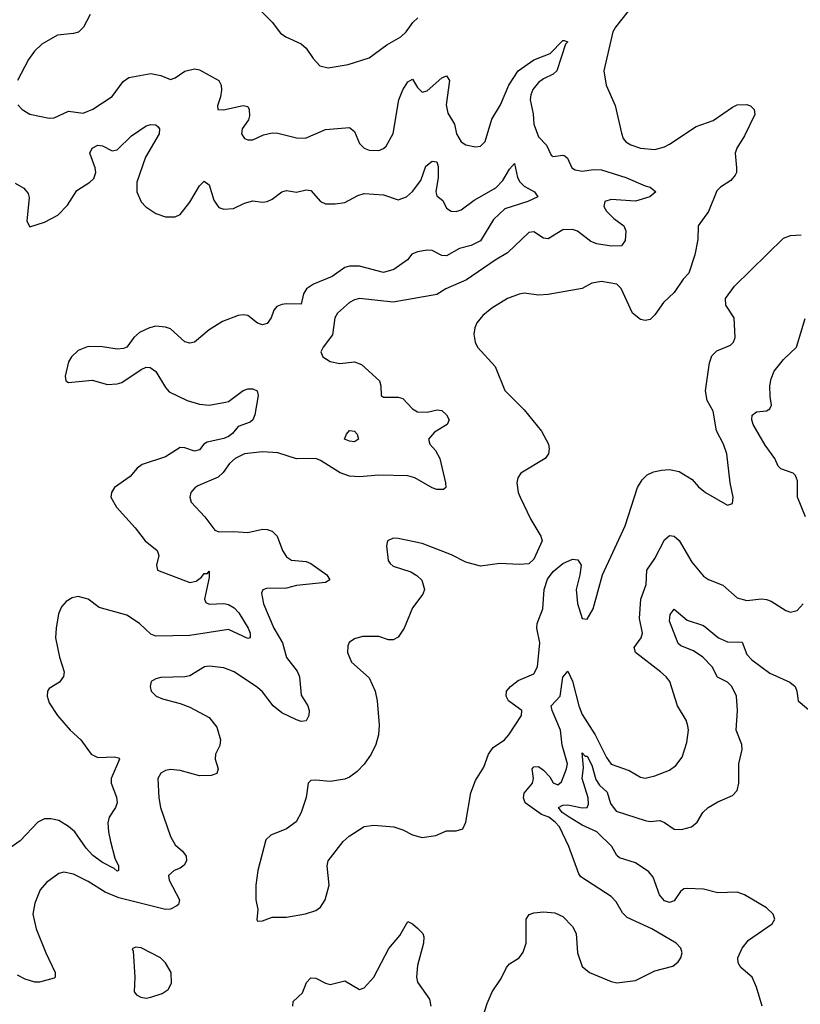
# Model space of a CAD drawing. Header units: inches. Extents: x 1694797 to 1849917, y 907313 to 1017959.
# Tile 802 of 834: x 1824248 to 1827470, y 1001918 to 1005981. Entities that reach past the tile are written whole.
import ezdxf

# ---------------------------------------------------------------- set-up
doc = ezdxf.new("R2010")
doc.units = ezdxf.units.IN
doc.header["$MEASUREMENT"] = 0
doc.layers.add('B8020', color=7, linetype='Continuous')

msp = doc.modelspace()

# ---------------------------------------------------------------- linework, layer by layer
at = {"layer": 'B8020', "color": 5}
for points, elevation in [([(1826800.7, 1006070), (1826708, 1005950), (1826696.9, 1005930), (1826659.3, 1005770), (1826668.4, 1005710), (1826706.4, 1005626.4), (1826731.8, 1005511.8), (1826739.3, 1005490), (1826750, 1005476.3), (1826770, 1005463.7), (1826810, 1005450.3), (1826870, 1005445.7), (1826910, 1005456.5), (1826930, 1005467.4), (1827040.2, 1005539.8), (1827110, 1005564.1), (1827190, 1005620.3), (1827210, 1005628.9), (1827250, 1005630.3), (1827264.6, 1005624.6), (1827280.4, 1005610), (1827283.1, 1005590), (1827239.2, 1005500.8), (1827207.6, 1005450), (1827201.2, 1005430), (1827207.3, 1005370), (1827206.4, 1005350), (1827200.9, 1005339), (1827182.9, 1005317.1), (1827141.1, 1005290), (1827125.6, 1005274.4), (1827090.8, 1005189.2), (1827048.5, 1005130), (1827046.6, 1005073.4), (1827034.9, 1005010), (1827010, 1004935.1), (1826986.4, 1004910), (1826950, 1004855.1), (1826906.1, 1004813.9), (1826870, 1004763.6), (1826850, 1004743.5), (1826830, 1004739.1), (1826810, 1004743.5), (1826777.7, 1004770), (1826731.2, 1004871.2), (1826713.3, 1004890), (1826650, 1004899.8), (1826610, 1004893.7), (1826570, 1004872.1), (1826430, 1004846.2), (1826390, 1004843.9), (1826330, 1004852.2), (1826310, 1004848.3), (1826262, 1004830), (1826197.1, 1004790), (1826160, 1004760), (1826135.3, 1004730), (1826127, 1004710), (1826123.1, 1004683.1), (1826128, 1004650), (1826137.1, 1004630), (1826210.1, 1004550.1), (1826251.2, 1004451.2), (1826330, 1004370.4), (1826402.6, 1004282.6), (1826430.3, 1004230), (1826433.4, 1004210), (1826430.4, 1004190), (1826417.1, 1004170), (1826317.3, 1004110), (1826304.9, 1004090), (1826300.5, 1004070), (1826306, 1004030), (1826314.4, 1004010), (1826358.2, 1003918.2), (1826399.1, 1003850), (1826404.9, 1003830), (1826370, 1003755.3), (1826350, 1003736), (1826310, 1003732.3), (1826230, 1003737), (1826150, 1003726.6), (1826090, 1003742), (1826030, 1003772.8), (1825910, 1003819.7), (1825810, 1003840.7), (1825790, 1003840.9), (1825766, 1003830), (1825762, 1003810), (1825768.4, 1003750), (1825776.7, 1003736.7), (1825790, 1003726.4), (1825862.8, 1003702.8), (1825887.9, 1003687.9), (1825907.7, 1003667.7), (1825919.3, 1003630), (1825912.7, 1003610), (1825870, 1003554.5), (1825835.2, 1003470), (1825810, 1003433.5), (1825790, 1003421.5), (1825770, 1003422.7), (1825730, 1003436.4), (1825663.6, 1003436.4), (1825630, 1003426.6), (1825608.6, 1003411.4), (1825602.4, 1003397.6), (1825601.6, 1003370), (1825617.1, 1003330), (1825690, 1003265.5), (1825714.9, 1003210), (1825724, 1003170), (1825732.2, 1003070), (1825728.7, 1003030), (1825718, 1002990), (1825698.4, 1002950), (1825670, 1002909.4), (1825641.2, 1002878.8), (1825610, 1002855.6), (1825590, 1002846.6), (1825530, 1002836.9), (1825470, 1002843.7), (1825450, 1002841.2), (1825438.8, 1002830), (1825430.9, 1002770.9), (1825410.5, 1002710), (1825388.9, 1002671.1), (1825350, 1002642.9), (1825284.1, 1002615.9), (1825263.8, 1002596.2), (1825230.4, 1002470), (1825222.4, 1002410), (1825223, 1002350), (1825230.8, 1002309.2), (1825227.3, 1002267.3), (1825230, 1002262), (1825250, 1002262.8), (1825290, 1002277.3), (1825350, 1002278), (1825428.1, 1002291.9), (1825470, 1002304.9), (1825490, 1002318.8), (1825509.3, 1002350), (1825525.2, 1002410), (1825517.2, 1002490), (1825522, 1002510), (1825583.1, 1002590), (1825608, 1002612), (1825670, 1002651.7), (1825710, 1002657.6), (1825792, 1002650), (1825830, 1002638.4), (1825870, 1002617.1), (1825910, 1002606.4), (1825965.6, 1002614.4), (1826010, 1002633.4), (1826050, 1002633.4), (1826077.2, 1002642.8), (1826089.6, 1002670.4), (1826109.6, 1002790.3), (1826130, 1002841), (1826163.9, 1002896.1), (1826183.6, 1002950), (1826202.2, 1002977.8), (1826249.3, 1003010), (1826266.6, 1003030), (1826319.5, 1003110), (1826320.7, 1003130), (1826266.2, 1003170), (1826255.5, 1003190), (1826258, 1003210), (1826273.6, 1003230), (1826305.9, 1003254.1), (1826370, 1003282), (1826385.1, 1003310), (1826395.6, 1003410), (1826382.8, 1003470), (1826383.8, 1003490), (1826407, 1003550), (1826413, 1003630), (1826427.1, 1003672.9), (1826450, 1003704.6), (1826490, 1003737.6), (1826530, 1003755.5), (1826552.5, 1003752.5), (1826565.5, 1003730), (1826560.3, 1003690), (1826544.4, 1003630), (1826550, 1003571.3), (1826570, 1003510.7), (1826590, 1003507.7), (1826615.6, 1003550), (1826654.3, 1003690), (1826747.6, 1003892.4), (1826798.5, 1004050), (1826817.7, 1004082.3), (1826837.7, 1004102.3), (1826864.2, 1004115.8), (1826897.4, 1004122.6), (1826930, 1004124.5), (1826970, 1004116.1), (1827023.5, 1004083.5), (1827050, 1004053), (1827078.8, 1004030), (1827170, 1003977.3), (1827190, 1003984.7), (1827192.7, 1004010), (1827180.9, 1004070), (1827167.1, 1004190), (1827153.1, 1004230), (1827124.8, 1004284.8), (1827110, 1004366), (1827086.2, 1004410), (1827078.2, 1004450), (1827094.8, 1004565.2), (1827105.6, 1004594.4), (1827126, 1004614), (1827181.7, 1004638.3), (1827195.1, 1004650), (1827202, 1004670), (1827197.4, 1004750), (1827162.2, 1004802.2), (1827161.8, 1004830), (1827198.3, 1004881.7), (1827401.3, 1005078.7), (1827430, 1005090.3), (1827473.5, 1005093.5)], 660), ([(1825230.7, 1006030), (1825290.7, 1005970), (1825324.7, 1005924.7), (1825346, 1005910), (1825410, 1005880.4), (1825430, 1005863), (1825459.9, 1005819.9), (1825487.3, 1005790), (1825521.7, 1005781.7), (1825603.7, 1005796.3), (1825690, 1005823.7), (1825763.6, 1005876.4), (1825820.7, 1005910), (1825843.6, 1005930), (1825870.8, 1005969.2), (1825892.1, 1005987.9)], 660), ([(1824538.5, 1006001.5), (1824511.7, 1005950), (1824490.1, 1005929.8), (1824470, 1005923.1), (1824403.6, 1005916.4), (1824339.9, 1005880.1), (1824309.1, 1005850.9), (1824284.1, 1005815.9), (1824239.5, 1005730)], 640), ([(1824240.4, 1005630), (1824258, 1005610), (1824290.3, 1005590.3), (1824370, 1005573.7), (1824390, 1005575.8), (1824450, 1005603.1), (1824510, 1005594.9), (1824550, 1005611.6), (1824630, 1005664.2), (1824675, 1005725), (1824698.5, 1005741.5), (1824790, 1005758.6), (1824830.2, 1005750.2), (1824870, 1005733.7), (1824890, 1005740.9), (1824930, 1005768.3), (1824970, 1005778.2), (1824990, 1005774), (1825070.3, 1005730), (1825079, 1005710), (1825081.3, 1005690), (1825077.5, 1005662.5), (1825064.7, 1005624.7), (1825066, 1005610), (1825088.8, 1005608.8), (1825170, 1005627.2), (1825190, 1005622), (1825195.3, 1005610), (1825196, 1005584), (1825192.1, 1005567.9), (1825166.3, 1005530), (1825163.7, 1005510), (1825176, 1005490), (1825190, 1005484.4), (1825210, 1005485.3), (1825254.5, 1005505.5), (1825290, 1005513.8), (1825313.1, 1005513.1), (1825390, 1005492.8), (1825428.3, 1005491.7), (1825510, 1005527.2), (1825610, 1005536), (1825630, 1005519.3), (1825650.2, 1005470.2), (1825670, 1005450.4), (1825690, 1005442.3), (1825730, 1005440.3), (1825750, 1005448.8), (1825760.7, 1005459.3), (1825789.2, 1005510.8), (1825813.5, 1005650), (1825830, 1005691.6), (1825850, 1005724.9), (1825870, 1005735.8), (1825890, 1005700.3), (1825910, 1005681.3), (1825930, 1005686.5), (1825990, 1005740.2), (1826010, 1005748.4), (1826021.5, 1005730), (1826009, 1005630), (1826015, 1005595), (1826042.2, 1005550), (1826051.5, 1005510), (1826070, 1005476.4), (1826090, 1005463.7), (1826130, 1005455.8), (1826150, 1005459.5), (1826170, 1005478), (1826196.9, 1005570), (1826232.2, 1005630), (1826267.6, 1005710), (1826306.1, 1005770), (1826370, 1005814.4), (1826438.2, 1005841.8), (1826490, 1005894.9), (1826495.5, 1005895.5), (1826510.3, 1005890), (1826500.6, 1005879.4), (1826464.7, 1005770), (1826450, 1005755.9), (1826410, 1005736.9), (1826390, 1005721.1), (1826366.8, 1005693.2), (1826357.4, 1005670), (1826355.8, 1005650), (1826367.3, 1005592.7), (1826369.6, 1005549.6), (1826390, 1005497.4), (1826422.3, 1005462.3), (1826441.8, 1005421.8), (1826450, 1005416.9), (1826490, 1005421.8), (1826498.5, 1005418.5), (1826509.4, 1005409.4), (1826527.5, 1005370), (1826540.8, 1005360.8), (1826570, 1005355.7), (1826617, 1005363), (1826650, 1005361.7), (1826750.3, 1005330), (1826830, 1005294.8), (1826850.8, 1005290), (1826874, 1005270), (1826848.5, 1005250), (1826790, 1005231.4), (1826690, 1005238.4), (1826663.6, 1005230), (1826659.3, 1005210), (1826670.2, 1005190), (1826700.5, 1005160.5), (1826741.7, 1005130), (1826750.2, 1005110.2), (1826746.7, 1005070), (1826731.9, 1005048.1), (1826690, 1005046.1), (1826630, 1005055.3), (1826606, 1005066), (1826550, 1005108.2), (1826530, 1005114.9), (1826490, 1005113.4), (1826430, 1005076.5), (1826410, 1005079.8), (1826370, 1005105.7), (1826350, 1005103), (1826261.7, 1005018.3), (1826210, 1004988.4), (1826092.5, 1004907.5), (1826007.4, 1004870), (1825970, 1004846.8), (1825790, 1004815.8), (1825650, 1004829.7), (1825630, 1004825.4), (1825610, 1004814.3), (1825559.5, 1004770), (1825549.2, 1004750), (1825539.4, 1004680.6), (1825500.7, 1004630), (1825490.7, 1004610), (1825499.1, 1004590), (1825530, 1004570.4), (1825570, 1004561.7), (1825630, 1004568.4), (1825658.7, 1004558.7), (1825733.6, 1004490), (1825739.1, 1004470), (1825740.4, 1004430), (1825750, 1004423.6), (1825810, 1004423.2), (1825830, 1004417.6), (1825870, 1004374.9), (1825890, 1004362.7), (1825930, 1004361.4), (1825971.3, 1004371.3), (1825990, 1004368.8), (1826010.3, 1004350), (1826021.3, 1004330), (1826013, 1004310), (1825960.8, 1004279.2), (1825935.3, 1004250), (1825941.5, 1004230), (1825963.9, 1004203.9), (1825982, 1004170), (1826005.7, 1004070), (1826007.3, 1004050), (1825997.7, 1004042.3), (1825970, 1004042.6), (1825950.4, 1004049.6), (1825879.6, 1004090), (1825850, 1004098.3), (1825730, 1004101), (1825650, 1004094.9), (1825610, 1004097.9), (1825570.8, 1004110.8), (1825490, 1004161.5), (1825470, 1004169.7), (1825390, 1004168.4), (1825314.2, 1004194.2), (1825250, 1004197.6), (1825176, 1004190), (1825137.1, 1004170), (1825113.7, 1004150), (1825088.1, 1004111.9), (1825067.3, 1004092.7), (1824983, 1004057), (1824970.3, 1004049.7), (1824954.9, 1004030), (1824950.4, 1004010), (1824956.4, 1003990), (1825012.7, 1003930), (1825054, 1003874), (1825070, 1003867.4), (1825130, 1003869.4), (1825190, 1003865.1), (1825250, 1003878), (1825270, 1003877.2), (1825290, 1003870.2), (1825311.3, 1003850), (1825333, 1003790), (1825350, 1003764.2), (1825370, 1003751.1), (1825430, 1003745), (1825450, 1003736.8), (1825516, 1003690), (1825528, 1003670), (1825510, 1003658.9), (1825390, 1003645.8), (1825350, 1003635.2), (1825266.5, 1003633.5), (1825251.8, 1003628.2), (1825245.5, 1003614.5), (1825254.2, 1003570), (1825296.6, 1003470), (1825332.2, 1003410), (1825349.2, 1003349.2), (1825393.1, 1003293.1), (1825403.7, 1003270), (1825410, 1003194), (1825437.8, 1003150), (1825443.6, 1003130), (1825441.7, 1003110), (1825430, 1003088.2), (1825410, 1003085), (1825390, 1003091.4), (1825330, 1003120.4), (1825294.2, 1003150), (1825250, 1003207.1), (1825230, 1003224.8), (1825132.8, 1003290), (1825090, 1003306.6), (1825030, 1003313.3), (1825011.3, 1003310), (1824950, 1003274), (1824930, 1003269.5), (1824830, 1003266), (1824810, 1003261.2), (1824791.3, 1003250), (1824786, 1003230), (1824791.3, 1003210), (1824812, 1003190), (1824838, 1003178), (1824910, 1003159.1), (1824950, 1003143.8), (1825030, 1003101.3), (1825061.1, 1003061.1), (1825076.5, 1003010), (1825074.4, 1002985.6), (1825056.4, 1002950), (1825055.3, 1002930), (1825067, 1002890), (1825062, 1002870), (1825037.8, 1002862.2), (1824990, 1002861.5), (1824910, 1002883.5), (1824870, 1002886.6), (1824850, 1002883.6), (1824830, 1002872.3), (1824818.4, 1002850), (1824822.2, 1002770), (1824829.2, 1002730), (1824870.3, 1002610), (1824890, 1002575.8), (1824919.5, 1002550), (1824934.9, 1002530), (1824936.9, 1002510), (1824927.4, 1002492.6), (1824910, 1002479.7), (1824885.5, 1002470), (1824862, 1002450), (1824864.6, 1002430), (1824907.8, 1002350), (1824903.1, 1002330), (1824896, 1002324), (1824870, 1002311.5), (1824850, 1002309.9), (1824657.9, 1002357.9), (1824600.6, 1002380.6), (1824530, 1002424.5), (1824470, 1002455), (1824430, 1002462.8), (1824410, 1002457.6), (1824358.7, 1002421.3), (1824332.9, 1002390), (1824310, 1002336), (1824302.6, 1002290), (1824315.8, 1002230), (1824355.5, 1002130), (1824394.6, 1002050), (1824394.4, 1002030), (1824390, 1002026.3), (1824330, 1002009.7), (1824310, 1002009.7), (1824270, 1002022), (1824238.5, 1002038.5)], 640), ([(1824230, 1005306.5), (1824265.1, 1005285.1), (1824283.5, 1005263.5), (1824287.5, 1005247.5), (1824277.3, 1005150), (1824290, 1005125.7), (1824350, 1005144.7), (1824405.4, 1005174.6), (1824445, 1005215), (1824484.3, 1005275.7), (1824537.7, 1005310), (1824554.2, 1005325.8), (1824562.9, 1005350), (1824559.9, 1005370), (1824538, 1005430), (1824547.2, 1005450), (1824570, 1005463.2), (1824590, 1005460.7), (1824630, 1005440.2), (1824650, 1005444.3), (1824710, 1005501.9), (1824770, 1005542.4), (1824790, 1005548.9), (1824810, 1005546.7), (1824819, 1005539), (1824825.3, 1005530), (1824824.4, 1005510), (1824766.8, 1005413.2), (1824732.2, 1005310), (1824731.8, 1005270), (1824749.6, 1005229.6), (1824769, 1005209), (1824810, 1005181.6), (1824850, 1005166.8), (1824890, 1005167.3), (1824910, 1005177.6), (1824950, 1005227.5), (1824990, 1005295.5), (1825010, 1005314.9), (1825030, 1005299.3), (1825050, 1005235.5), (1825060, 1005220), (1825070, 1005206.4), (1825090, 1005198.7), (1825130, 1005201.1), (1825176.3, 1005223.7), (1825210, 1005233.1), (1825250, 1005227.2), (1825270, 1005230.3), (1825290, 1005239.5), (1825330, 1005270.3), (1825350, 1005275.8), (1825390, 1005269.1), (1825430, 1005278.5), (1825450, 1005276), (1825490, 1005230.3), (1825510, 1005221.3), (1825550, 1005220.7), (1825590, 1005226.7), (1825644.3, 1005255.7), (1825670, 1005263), (1825750, 1005258), (1825810, 1005237.7), (1825844.4, 1005250), (1825870, 1005271.6), (1825903.2, 1005316.8), (1825924.3, 1005375.7), (1825950, 1005397.1), (1825970, 1005394), (1825974.8, 1005374.8), (1825975.5, 1005330), (1825965.3, 1005270), (1825970, 1005254.4), (1825994.8, 1005234.8), (1826010, 1005203.1), (1826028.4, 1005190), (1826050, 1005188.9), (1826070, 1005196.8), (1826123.8, 1005236.2), (1826213.5, 1005286.5), (1826242.7, 1005317.3), (1826270, 1005364.6), (1826290, 1005387.7), (1826302.5, 1005330), (1826311.9, 1005311.9), (1826330, 1005293.7), (1826372.7, 1005270), (1826387.3, 1005250), (1826346, 1005230), (1826250, 1005200.6), (1826203.9, 1005156.1), (1826150, 1005068.5), (1826111.3, 1005048.7), (1826062.8, 1005037.2), (1826010, 1005006.8), (1825990, 1005007.9), (1825950, 1005028.9), (1825929.6, 1005030.4), (1825890, 1005023.5), (1825866.7, 1005013.3), (1825848.2, 1004990), (1825792.4, 1004950), (1825750, 1004938.3), (1825650, 1004964.2), (1825610, 1004964), (1825590, 1004958.4), (1825538.4, 1004921.6), (1825460.8, 1004890), (1825432.2, 1004870), (1825419.5, 1004850), (1825410, 1004807), (1825350, 1004808.5), (1825330, 1004806.1), (1825310, 1004797.4), (1825297.4, 1004782.6), (1825286, 1004750), (1825270, 1004726.8), (1825250, 1004721.9), (1825230, 1004729.2), (1825190, 1004760.5), (1825170, 1004763.6), (1825150, 1004760.5), (1825084.5, 1004735.5), (1825030, 1004700.7), (1824970, 1004650.6), (1824950, 1004646.2), (1824930, 1004651.4), (1824870, 1004705), (1824850, 1004712.2), (1824810, 1004715.8), (1824783.6, 1004710), (1824742.4, 1004690), (1824719.2, 1004670), (1824690.1, 1004629.9), (1824676.2, 1004623.8), (1824650, 1004621.1), (1824590, 1004630.9), (1824530, 1004632), (1824490, 1004616.4), (1824462, 1004590), (1824450, 1004569), (1824435.5, 1004510), (1824438.8, 1004490), (1824450, 1004483.8), (1824547.2, 1004492.8), (1824610, 1004475.5), (1824650, 1004478), (1824670, 1004484), (1824750, 1004537.6), (1824770, 1004547.1), (1824786, 1004546), (1824810, 1004528.9), (1824850, 1004463), (1824865.4, 1004445.5), (1824938.7, 1004410), (1824990, 1004393.9), (1825030, 1004389.6), (1825098, 1004402), (1825110, 1004406), (1825170, 1004451), (1825190, 1004458.2), (1825210, 1004457.2), (1825228, 1004450), (1825232.9, 1004430), (1825218.2, 1004350), (1825210.2, 1004330), (1825199.7, 1004320.3), (1825150, 1004301.7), (1825127.1, 1004273), (1825110, 1004261), (1825090, 1004252.6), (1825022.3, 1004237.7), (1825008.7, 1004230), (1824990, 1004206.2), (1824970, 1004200.2), (1824930, 1004214.6), (1824910, 1004215.6), (1824850, 1004176.7), (1824754.1, 1004145.9), (1824732.9, 1004130), (1824703.5, 1004096.5), (1824639.5, 1004050), (1824626.7, 1004030), (1824624.2, 1004010), (1824647.4, 1003970), (1824724.7, 1003884.7), (1824765.8, 1003830), (1824815.6, 1003790), (1824822.8, 1003770), (1824812.9, 1003730), (1824817, 1003710), (1824950, 1003658), (1824975.8, 1003664.2), (1824998.9, 1003681.1), (1825010, 1003695.6), (1825023.7, 1003696.3), (1825030, 1003704.7), (1825030, 1003679), (1825010.2, 1003590.2), (1825016, 1003576), (1825030, 1003569.1), (1825090, 1003571.9), (1825110, 1003567.7), (1825133.8, 1003553.8), (1825152.8, 1003532.8), (1825191.7, 1003470), (1825199.8, 1003450), (1825198.8, 1003430), (1825190, 1003427.4), (1825110, 1003465.2), (1824950, 1003439.7), (1824810, 1003437.2), (1824790, 1003446.1), (1824742.1, 1003490), (1824690, 1003523.4), (1824575.8, 1003555.7), (1824530, 1003589.7), (1824490, 1003600.4), (1824464.5, 1003595.5), (1824439.3, 1003580.7), (1824421.2, 1003558.8), (1824408.5, 1003530), (1824398, 1003470), (1824396.5, 1003430), (1824412.6, 1003350), (1824431.3, 1003290), (1824429.1, 1003270.9), (1824412, 1003248), (1824370, 1003220.9), (1824363.1, 1003210), (1824361.1, 1003190), (1824370, 1003162), (1824404.2, 1003110), (1824456.5, 1003050), (1824500.3, 1003010), (1824543.1, 1002950), (1824570, 1002936.5), (1824638.8, 1002938.8), (1824655.6, 1002935.6), (1824659.5, 1002930), (1824625.6, 1002850), (1824625.8, 1002830), (1824647, 1002773), (1824650.2, 1002750), (1824643.7, 1002730), (1824617.4, 1002690), (1824612.5, 1002667.5), (1824614.3, 1002630), (1824622.5, 1002590), (1824641.4, 1002521.4), (1824655.6, 1002490), (1824656.3, 1002470), (1824650, 1002467.4), (1824638.6, 1002478.6), (1824590, 1002503.2), (1824550, 1002532.3), (1824522.4, 1002562.4), (1824475, 1002630), (1824450, 1002652.1), (1824410, 1002676), (1824376.6, 1002683.4), (1824350, 1002682.9), (1824322.6, 1002670), (1824250, 1002593), (1824190, 1002549.7)], 620), ([(1827492, 1003930), (1827458.8, 1004010), (1827458.5, 1004078.5), (1827450, 1004099.7), (1827440.5, 1004110), (1827390, 1004128), (1827379.1, 1004139), (1827365.6, 1004170), (1827324.7, 1004224.7), (1827275.8, 1004310), (1827269.8, 1004330), (1827271.3, 1004348.7), (1827290, 1004363.1), (1827330, 1004366.5), (1827344.7, 1004375.3), (1827351.9, 1004390), (1827345.5, 1004425.5), (1827344.7, 1004470), (1827350, 1004499.3), (1827362.6, 1004530), (1827400.9, 1004579.1), (1827454.8, 1004630), (1827490, 1004747.7)], 640), ([(1826150, 1001835.5), (1826177.9, 1001922.1), (1826198.7, 1001970), (1826235.7, 1002024.3), (1826257.4, 1002070), (1826270, 1002084.9), (1826309.7, 1002110.3), (1826326.5, 1002133.5), (1826338, 1002170), (1826338.4, 1002270), (1826351.6, 1002288.4), (1826370, 1002295.5), (1826410, 1002300.5), (1826456.3, 1002296.3), (1826490, 1002281), (1826530, 1002238.8), (1826544.4, 1002210), (1826550.3, 1002130), (1826570, 1002074.9), (1826600.7, 1002050), (1826690, 1002012.2), (1826712.9, 1002007.1), (1826790, 1002017), (1826870, 1002057), (1826943.7, 1002076.3), (1826966.3, 1002093.7), (1826977.2, 1002110), (1826982.7, 1002130), (1826977.2, 1002150), (1826957.2, 1002170), (1826858, 1002230), (1826755.8, 1002275.8), (1826736.3, 1002296.3), (1826710, 1002341.6), (1826690, 1002363), (1826564.7, 1002444.7), (1826556.6, 1002456.6), (1826514.7, 1002570), (1826476.8, 1002650), (1826458.8, 1002670), (1826431.7, 1002690), (1826401.9, 1002701.9), (1826334.8, 1002750), (1826327.4, 1002770), (1826330.5, 1002790), (1826364.3, 1002830), (1826368.9, 1002850), (1826363.2, 1002890), (1826370, 1002898.6), (1826390, 1002899.8), (1826410, 1002884.8), (1826436.3, 1002856.3), (1826450, 1002832.4), (1826470, 1002823.5), (1826483.9, 1002836.1), (1826505.8, 1002890), (1826508.8, 1002910), (1826487.5, 1002987.5), (1826480.3, 1003050), (1826446.2, 1003130), (1826442.4, 1003150), (1826479.2, 1003190), (1826490, 1003268.4), (1826510, 1003292.2), (1826530, 1003252), (1826555.7, 1003150), (1826570, 1003113.4), (1826623.7, 1003030), (1826670, 1002936.5), (1826690, 1002909.3), (1826763.5, 1002883.5), (1826810, 1002854.9), (1826830, 1002851.7), (1826870, 1002861.5), (1826930, 1002884.2), (1826956.6, 1002903.4), (1826982.2, 1002937.8), (1827001.4, 1002998.6), (1827008.7, 1003050), (1827006.6, 1003066.6), (1826999.7, 1003090), (1826963.1, 1003150), (1826931.1, 1003250), (1826916.4, 1003270), (1826893.1, 1003290), (1826789.9, 1003369.9), (1826784.4, 1003390), (1826812.7, 1003430), (1826818.6, 1003450), (1826806.3, 1003510), (1826812.6, 1003590), (1826834.2, 1003650), (1826836.5, 1003710), (1826870, 1003757.3), (1826910, 1003834), (1826930, 1003852.4), (1826950, 1003850.4), (1826970, 1003832.2), (1827022.3, 1003742.3), (1827070, 1003684.2), (1827091, 1003671), (1827150, 1003647.8), (1827210, 1003596), (1827250, 1003584.4), (1827310, 1003591.1), (1827330, 1003588.2), (1827350, 1003582), (1827410, 1003543.1), (1827430, 1003536.4), (1827456.6, 1003543.4), (1827481.6, 1003570)], 640), ([(1827312.2, 1001910), (1827288.9, 1001988.9), (1827271.4, 1002030), (1827225.3, 1002070), (1827213.8, 1002090), (1827211.9, 1002110), (1827230.8, 1002150), (1827256.7, 1002183.4), (1827354.7, 1002250), (1827364.7, 1002270), (1827358, 1002290), (1827330, 1002316.4), (1827239.6, 1002370), (1827210, 1002381.2), (1827130, 1002378.1), (1827070, 1002394), (1827003.5, 1002396.5), (1826990, 1002394.6), (1826976.3, 1002383.7), (1826950, 1002345.5), (1826930, 1002338.1), (1826910, 1002345.5), (1826889.4, 1002370), (1826863, 1002443), (1826845.4, 1002465.4), (1826790, 1002501.8), (1826723.3, 1002523.3), (1826712.6, 1002532.6), (1826692.2, 1002570), (1826630, 1002629.9), (1826570, 1002657), (1826515.6, 1002690), (1826486.7, 1002710), (1826471.5, 1002730), (1826490, 1002740.6), (1826510, 1002741), (1826570, 1002728.9), (1826589.9, 1002730.1), (1826596.5, 1002743.5), (1826594, 1002770), (1826569.3, 1002850), (1826575, 1002895), (1826570, 1002956.4), (1826582.4, 1002942.4), (1826590, 1002942.2), (1826610, 1002905.5), (1826626.1, 1002846.1), (1826641.8, 1002821.8), (1826672.9, 1002792.9), (1826686.3, 1002746.3), (1826710, 1002714.7), (1826830, 1002676.9), (1826850, 1002673), (1826890, 1002676.9), (1826910, 1002668.9), (1826950, 1002641.5), (1826980.4, 1002639.7), (1827021.6, 1002650), (1827044.4, 1002670), (1827068.5, 1002710), (1827089.9, 1002730.1), (1827130, 1002754.2), (1827190, 1002779.6), (1827210, 1002800.4), (1827217, 1002830), (1827216.9, 1002910), (1827230.5, 1002970), (1827229.1, 1002990), (1827205.3, 1003050), (1827211.4, 1003130), (1827206.6, 1003190), (1827186.9, 1003230), (1827170, 1003246.9), (1827127.9, 1003267.9), (1827106.4, 1003310), (1827068, 1003350), (1827030, 1003377.3), (1826977.5, 1003397.5), (1826966.4, 1003406.4), (1826930, 1003499), (1826932.8, 1003527.2), (1826950, 1003548.9), (1827003.1, 1003503.1), (1827070, 1003481.3), (1827132.4, 1003430), (1827170, 1003413.4), (1827230, 1003412.3), (1827250, 1003361.8), (1827270, 1003339.1), (1827344.3, 1003284.3), (1827427.4, 1003247.4), (1827449.2, 1003230), (1827456.5, 1003210), (1827461.5, 1003170), (1827530, 1003112.7)], 620), ([(1825375.6, 1001910), (1825377.4, 1001930), (1825415, 1001965), (1825431.5, 1002008.5), (1825450, 1002027.4), (1825470, 1002026.7), (1825510, 1002005.6), (1825530, 1002000.2), (1825590, 1002014.7), (1825650, 1001979.5), (1825670, 1001985.7), (1825710, 1002030.3), (1825771.6, 1002148.4), (1825817.8, 1002202.2), (1825850, 1002260.5), (1825870, 1002250.4), (1825890, 1002232), (1825912, 1002210), (1825916.7, 1002196.7), (1825914.9, 1002170), (1825890, 1002079), (1825885.3, 1002030), (1825890.4, 1002010), (1825939.4, 1001939.4), (1825945.7, 1001910)], 640)]:
    msp.add_lwpolyline(points, dxfattribs=dict(at, elevation=elevation))
for points, elevation in [([(1825630, 1004239.3), (1825610, 1004241.2), (1825589.3, 1004250), (1825597.2, 1004270), (1825610, 1004286), (1825630, 1004282.8), (1825640.7, 1004270), (1825646, 1004250)], 620), ([(1824725.4, 1002154.6), (1824712.7, 1002147.3), (1824716.9, 1002136.9), (1824722.8, 1002030), (1824721, 1001970), (1824730, 1001958), (1824747.5, 1001947.5), (1824770, 1001944), (1824790, 1001947.3), (1824836.5, 1001963.5), (1824860.4, 1001979.6), (1824874.6, 1002005.4), (1824873.2, 1002050), (1824849.3, 1002090), (1824829.3, 1002110), (1824750, 1002151.8)], 660)]:
    msp.add_lwpolyline(points, close=True, dxfattribs=dict(at, elevation=elevation))

doc.saveas('drawing.dxf')
